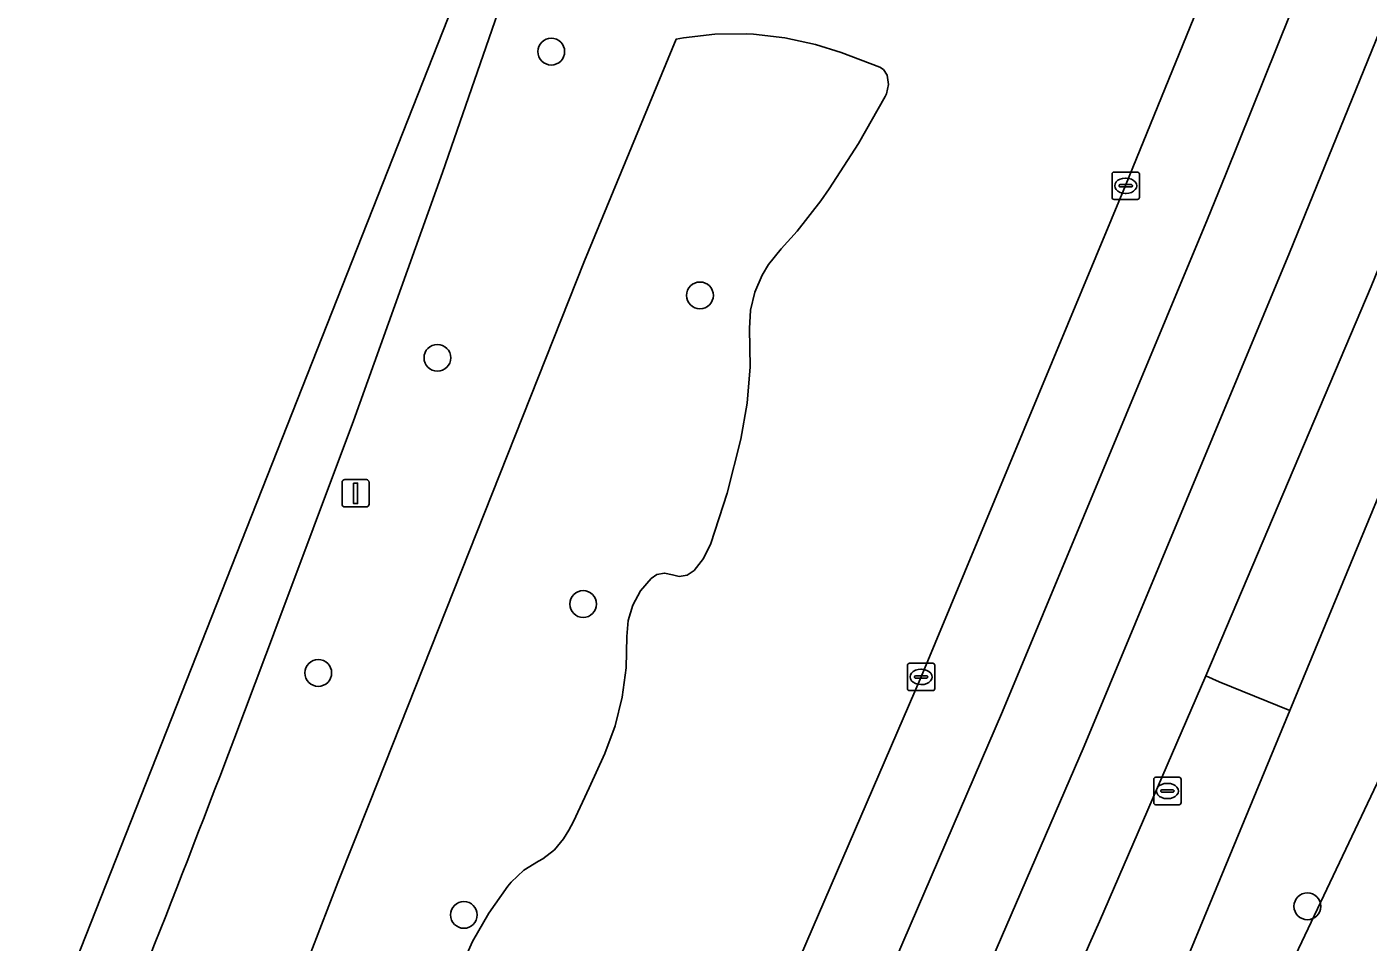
# Model space of a CAD drawing. Extents: x 161477 to 163040, y 383680 to 384871.
# Drawn here: x 161709.65 to 161758.7, y 384716.83 to 384750.29 of the extents above; entities that cross this region are included whole.
import ezdxf

# ---------------------------------------------------------------- set-up
doc = ezdxf.new("R2010")
doc.units = 0
for name, color, linetype in [('IMGEO_Berm_groen', 7, 'Continuous'), ('IMGEO_Boom', 7, 'Continuous'), ('IMGEO_Fietspad_gesloten', 7, 'Continuous'), ('IMGEO_Houtwal', 7, 'Continuous'), ('IMGEO_Kolk', 7, 'Continuous'), ('IMGEO_OVBaan_gesloten', 7, 'Continuous'), ('IMGEO_Rijbaan_lokaal_gesloten', 7, 'Continuous'), ('IMGEO_Verkeersbordpaal', 7, 'Continuous')]:
    doc.layers.add(name, color=color, linetype=linetype)

msp = doc.modelspace()

# ---------------------------------------------------------------- linework, layer by layer
at = {"layer": 'IMGEO_Berm_groen'}
for points in [[(161747.834, 384817.793), (161747.814, 384817.716), (161747.333, 384815.874), (161746.3, 384811.916), (161740.395, 384791.042), (161738.078, 384783.696), (161733.61, 384770.358), (161729.416, 384758.164), (161724.848, 384744.967), (161721.587, 384735.886), (161718.674, 384728.113)], [(161769.245, 384758.083), (161764.688, 384746.722), (161763.528, 384743.867), (161755.837, 384725.304), (161751.324, 384714.413), (161754.426, 384712.973), (161799.435, 384807.726), (161800.209, 384809.412), (161800.411, 384809.395)], [(161737.937, 384716.326), (161742.35, 384726.528), (161749.829, 384744.493), (161754.825, 384756.76), (161757.466, 384763.474)], [(161720.034, 384716.451), (161721.024, 384719.011), (161722.161, 384721.891), (161730.04, 384741.736), (161733.398, 384749.845), (161733.662, 384749.893), (161734.804, 384750.026), (161735.954, 384750.04), (161736.224, 384750.026), (161737.363, 384749.893), (161738.483, 384749.642), (161739.424, 384749.354), (161740.842, 384748.817), (161740.979, 384748.729), (161741.104, 384748.531), (161741.153, 384748.187), (161741.084, 384747.847), (161741.036, 384747.743), (161740.063, 384746.025), (161738.988, 384744.369), (161738.681, 384743.933), (161737.816, 384742.829), (161737.232, 384742.181), (161736.77, 384741.608), (161736.532, 384741.217), (161736.265, 384740.598), (161736.111, 384739.941), (161736.076, 384739.267), (161736.093, 384737.868), (161735.987, 384736.537), (161735.762, 384735.221), (161735.258, 384733.251), (161734.66, 384731.41), (161734.396, 384730.854), (161734.052, 384730.422), (161733.789, 384730.245), (161733.506, 384730.2), (161733.254, 384730.262), (161732.971, 384730.324), (161732.687, 384730.268), (161732.473, 384730.126), (161732.093, 384729.674), (161731.811, 384729.155), (161731.64, 384728.589), (161731.587, 384728.001), (161731.564, 384726.858), (161731.42, 384725.789), (161731.158, 384724.742), (161730.782, 384723.731), (161730.215, 384722.47), (161729.638, 384721.247), (161729.468, 384720.924), (161729.278, 384720.612), (161728.937, 384720.203), (161728.513, 384719.88), (161728.363, 384719.798), (161727.826, 384719.461), (161727.362, 384719.03), (161727.232, 384718.875), (161726.537, 384717.898), (161725.944, 384716.856), (161725.457, 384715.76)]]:
    msp.add_lwpolyline(points, dxfattribs=at)
msp.add_arc((161164.785, 384933.971), 590.906, 337.896729, 339.611987, dxfattribs=at)
at = {"layer": 'IMGEO_Boom'}
for centre in [(161728.825, 384749.386), (161734.263, 384740.475), (161724.661, 384738.194), (161729.992, 384729.194), (161720.305, 384726.674), (161725.629, 384717.83), (161756.474, 384718.144)]:
    msp.add_circle(centre, 0.489, dxfattribs=at)
at = {"layer": 'IMGEO_Fietspad_gesloten'}
msp.add_lwpolyline([(161799.435, 384807.726), (161754.426, 384712.973), (161751.189, 384706.159), (161749.453, 384702.505), (161746.32, 384695.97), (161745.018, 384693.255), (161744.965, 384693.145), (161739.384, 384681.875), (161711.461, 384625.223), (161700.139, 384602.578), (161690.92, 384583.94), (161691.015, 384583.889), (161690.919, 384583.725), (161693.509, 384582.44), (161700.887, 384597.12), (161714.176, 384623.884), (161742.249, 384680.698), (161742.516, 384681.245), (161744.067, 384684.424), (161747.376, 384691.207), (161750.618, 384697.888), (161803.161, 384808.473)], dxfattribs=at)
at = {"layer": 'IMGEO_Houtwal'}
msp.add_lwpolyline([(161725.457, 384715.76), (161725.944, 384716.856), (161726.537, 384717.898), (161727.232, 384718.875), (161727.362, 384719.03), (161727.826, 384719.461), (161728.363, 384719.798), (161728.513, 384719.88), (161728.937, 384720.203), (161729.278, 384720.612), (161729.468, 384720.924), (161729.638, 384721.247), (161730.215, 384722.47), (161730.782, 384723.731), (161731.158, 384724.742), (161731.42, 384725.789), (161731.564, 384726.858), (161731.587, 384728.001), (161731.64, 384728.589), (161731.811, 384729.155), (161732.093, 384729.674), (161732.473, 384730.126), (161732.687, 384730.268), (161732.971, 384730.324), (161733.254, 384730.262), (161733.506, 384730.2), (161733.789, 384730.245), (161734.052, 384730.422), (161734.396, 384730.854), (161734.66, 384731.41), (161735.258, 384733.251), (161735.762, 384735.221), (161735.987, 384736.537), (161736.093, 384737.868), (161736.076, 384739.267), (161736.111, 384739.941), (161736.265, 384740.598), (161736.532, 384741.217), (161736.77, 384741.608), (161737.232, 384742.181), (161737.816, 384742.829), (161738.681, 384743.933), (161738.988, 384744.369), (161740.063, 384746.025), (161741.036, 384747.743), (161741.084, 384747.847), (161741.153, 384748.187), (161741.104, 384748.531), (161740.979, 384748.729), (161740.842, 384748.817), (161739.424, 384749.354), (161738.483, 384749.642), (161737.363, 384749.893), (161736.224, 384750.026), (161735.954, 384750.04), (161734.804, 384750.026), (161733.662, 384749.893), (161733.398, 384749.845), (161730.04, 384741.736), (161722.161, 384721.891), (161721.024, 384719.011), (161720.034, 384716.451)], dxfattribs=at)
at = {"layer": 'IMGEO_Kolk'}
for p, q in [((161749.331, 384744.057), (161749.331, 384744.909)), ((161749.406, 384744.983), (161750.258, 384744.983)), ((161750.332, 384744.909), (161750.332, 384744.057)), ((161749.59, 384744.477), (161749.59, 384744.489)), ((161750.028, 384744.44), (161749.63, 384744.44)), ((161749.633, 384744.526), (161750.031, 384744.526)), ((161749.819, 384744.763), (161749.844, 384744.763)), ((161750.074, 384744.489), (161750.074, 384744.477)), ((161750.258, 384743.983), (161749.406, 384743.983)), ((161749.842, 384744.203), (161749.817, 384744.203)), ((161741.849, 384726.102), (161741.849, 384726.954)), ((161741.924, 384727.028), (161742.776, 384727.028)), ((161742.337, 384726.808), (161742.362, 384726.808)), ((161742.85, 384726.954), (161742.85, 384726.102)), ((161742.108, 384726.522), (161742.108, 384726.534)), ((161742.546, 384726.485), (161742.148, 384726.485)), ((161742.151, 384726.571), (161742.549, 384726.571)), ((161742.36, 384726.248), (161742.335, 384726.248)), ((161742.592, 384726.534), (161742.592, 384726.522)), ((161742.776, 384726.028), (161741.924, 384726.028)), ((161750.855, 384721.933), (161750.855, 384722.785)), ((161750.93, 384722.859), (161751.782, 384722.859)), ((161751.856, 384722.785), (161751.856, 384721.933)), ((161751.114, 384722.353), (161751.114, 384722.365)), ((161751.552, 384722.316), (161751.154, 384722.316)), ((161751.157, 384722.402), (161751.555, 384722.402)), ((161751.343, 384722.639), (161751.368, 384722.639)), ((161751.598, 384722.365), (161751.598, 384722.353)), ((161751.782, 384721.859), (161750.93, 384721.859)), ((161751.366, 384722.079), (161751.341, 384722.079))]:
    msp.add_line(p, q, dxfattribs=at)
for points in [[(161749.331, 384744.057), (161749.331, 384744.909)], [(161749.406, 384744.983), (161750.258, 384744.983)], [(161750.332, 384744.909), (161750.332, 384744.057)], [(161750.258, 384743.983), (161749.406, 384743.983)], [(161741.849, 384726.102), (161741.849, 384726.954)], [(161741.924, 384727.028), (161742.776, 384727.028)], [(161742.85, 384726.954), (161742.85, 384726.102)], [(161742.776, 384726.028), (161741.924, 384726.028)], [(161750.855, 384721.933), (161750.855, 384722.785)], [(161750.93, 384722.859), (161751.782, 384722.859)], [(161751.856, 384722.785), (161751.856, 384721.933)], [(161751.782, 384721.859), (161750.93, 384721.859)]]:
    msp.add_lwpolyline(points, dxfattribs=at)
for centre, radius, start, end in [((161749.408, 384744.907), 0.0765, 91.552, 178.448), ((161749.408, 384744.907), 0.0765, 91.552, 178.448), ((161750.256, 384744.907), 0.0765, 1.552, 88.448), ((161750.256, 384744.907), 0.0765, 1.552, 88.448), ((161749.63, 384744.486), 0.0403, 85.8775, 175.7526), ((161749.627, 384744.476), 0.0366, 178.938, 274.7102), ((161750.031, 384744.483), 0.043, 264.8664, 352.4533), ((161750.035, 384744.488), 0.0386, 1.7309, 96.639), ((161749.408, 384744.059), 0.0765, 181.552, 268.448), ((161749.408, 384744.059), 0.0765, 181.552, 268.448), ((161750.256, 384744.059), 0.0765, 271.552, 358.448), ((161750.256, 384744.059), 0.0765, 271.552, 358.448), ((161741.926, 384726.952), 0.0765, 91.552, 178.448), ((161741.926, 384726.952), 0.0765, 91.552, 178.448), ((161742.774, 384726.952), 0.0765, 1.552, 88.448), ((161742.774, 384726.952), 0.0765, 1.552, 88.448), ((161742.148, 384726.531), 0.0403, 85.8775, 175.7526), ((161742.145, 384726.521), 0.0366, 178.938, 274.7102), ((161742.549, 384726.528), 0.043, 264.8664, 352.4533), ((161742.553, 384726.533), 0.0386, 1.7309, 96.639), ((161741.926, 384726.104), 0.0765, 181.552, 268.448), ((161741.926, 384726.104), 0.0765, 181.552, 268.448), ((161742.774, 384726.104), 0.0765, 271.552, 358.448), ((161742.774, 384726.104), 0.0765, 271.552, 358.448), ((161750.932, 384722.783), 0.0765, 91.552, 178.448), ((161750.932, 384722.783), 0.0765, 91.552, 178.448), ((161751.78, 384722.783), 0.0765, 1.552, 88.448), ((161751.78, 384722.783), 0.0765, 1.552, 88.448), ((161751.154, 384722.362), 0.0403, 85.8775, 175.7526), ((161751.151, 384722.352), 0.0366, 178.938, 274.7102), ((161751.555, 384722.359), 0.043, 264.8664, 352.4533), ((161751.559, 384722.364), 0.0386, 1.7309, 96.639), ((161750.932, 384721.935), 0.0765, 181.552, 268.448), ((161750.932, 384721.935), 0.0765, 181.552, 268.448), ((161751.78, 384721.935), 0.0765, 271.552, 358.448), ((161751.78, 384721.935), 0.0765, 271.552, 358.448)]:
    msp.add_arc(centre, radius, start, end, dxfattribs=at)
for centre, major_axis, ratio, start_param, end_param in [((161749.818, 384744.483), (-0.387, 0.002), 0.722429, 4.712389, 7.853982), ((161749.843, 384744.483), (-0.39, 0.002), 0.717154, 1.570796, 4.712389), ((161742.336, 384726.528), (-0.387, 0.002), 0.722429, 4.712389, 7.853982), ((161742.361, 384726.528), (-0.39, 0.002), 0.717154, 1.570796, 4.712389), ((161751.342, 384722.359), (-0.387, 0.002), 0.722429, 4.712389, 7.853982), ((161751.367, 384722.359), (-0.39, 0.002), 0.717154, 1.570796, 4.712389)]:
    msp.add_ellipse(centre, major_axis=major_axis, ratio=ratio, start_param=start_param, end_param=end_param, dxfattribs=at)
at = {"layer": 'IMGEO_OVBaan_gesloten'}
msp.add_lwpolyline([(161751.324, 384714.413), (161755.837, 384725.304), (161753.243, 384726.355), (161752.761, 384726.567)], dxfattribs=at)
msp.add_arc((158379.642, 386183.971), 3674.501, 335.744667, 336.632561, dxfattribs=at)
at = {"layer": 'IMGEO_Rijbaan_lokaal_gesloten'}
for points in [[(161718.674, 384728.113), (161721.587, 384735.886), (161724.848, 384744.967), (161729.416, 384758.164), (161733.61, 384770.358), (161738.078, 384783.696), (161740.395, 384791.042), (161746.3, 384811.916), (161747.333, 384815.874), (161745.215, 384816.138), (161740.764, 384796.627), (161726.15, 384753.412), (161706.085, 384702.624), (161679.558, 384646.065), (161659.742, 384606.287)], [(161740.907, 384715.04), (161745.33, 384725.263), (161752.822, 384743.261), (161753.495, 384744.913), (161760.547, 384762.466), (161764.574, 384772.785), (161764.826, 384773.442), (161767.887, 384781.432), (161771.851, 384791.974), (161774.676, 384799.74), (161778.833, 384811.392), (161779.086, 384812.09), (161775.787, 384812.488), (161771.631, 384800.837), (161768.815, 384793.097), (161764.861, 384782.581), (161761.555, 384773.952), (161757.466, 384763.474), (161754.825, 384756.76), (161749.829, 384744.493), (161742.35, 384726.528), (161737.937, 384716.326)], [(161776.651, 384777.152), (161779.911, 384785.807), (161783.746, 384796.333), (161788.981, 384810.894), (161785.713, 384811.289), (161784.924, 384809.201), (161780.766, 384797.546), (161777.922, 384789.728), (161773.939, 384779.135), (161770.612, 384770.45), (161766.507, 384759.932), (161763.84, 384753.151), (161758.808, 384740.796), (161752.761, 384726.567), (161753.243, 384726.355), (161755.837, 384725.304), (161763.528, 384743.867), (161764.688, 384746.722), (161769.245, 384758.083)], [(161760.547, 384762.466), (161753.495, 384744.913), (161752.822, 384743.261), (161745.33, 384725.263), (161740.907, 384715.04), (161736.092, 384704.053), (161731.182, 384693.109), (161726.176, 384682.208), (161721.119, 384671.374), (161718.665, 384666.242), (161715.961, 384660.587), (161710.702, 384649.85), (161710.7, 384649.846), (161704.702, 384637.816)], [(161760.835, 384754.354), (161755.815, 384742.028), (161748.309, 384723.999), (161743.878, 384713.755), (161743.877, 384713.753), (161739.051, 384702.742), (161734.13, 384691.774), (161729.114, 384680.849), (161724.045, 384669.988), (161718.874, 384659.176), (161713.602, 384648.412), (161713.599, 384648.405), (161707.595, 384636.365), (161703.098, 384627.451), (161683.226, 384588.391), (161685.811, 384586.321), (161686.139, 384586.943), (161686.904, 384588.44), (161696.285, 384606.969), (161703.308, 384620.714), (161710.728, 384635.382)], [(161707.595, 384636.365), (161713.599, 384648.405), (161713.602, 384648.412), (161718.874, 384659.176), (161724.045, 384669.988), (161729.114, 384680.849), (161734.13, 384691.774), (161739.051, 384702.742), (161743.877, 384713.753), (161743.878, 384713.755), (161748.309, 384723.999), (161755.815, 384742.028), (161760.835, 384754.354)], [(161752.761, 384726.567), (161758.808, 384740.796), (161763.84, 384753.151)]]:
    msp.add_lwpolyline(points, dxfattribs=at)
for centre, radius, start, end in [((161164.785, 384933.971), 590.906, 337.896729, 339.611987), ((158379.642, 386183.971), 3674.501, 335.744667, 336.632561)]:
    msp.add_arc(centre, radius, start, end, dxfattribs=at)
at = {"layer": 'IMGEO_Verkeersbordpaal'}
for p, q in [((161721.174, 384732.842), (161721.174, 384733.642)), ((161721.174, 384733.642), (161721.174, 384732.842)), ((161721.274, 384733.742), (161722.064, 384733.742)), ((161722.064, 384733.742), (161721.274, 384733.742)), ((161722.164, 384733.642), (161722.164, 384732.842)), ((161722.164, 384732.842), (161722.164, 384733.642)), ((161722.064, 384732.742), (161721.274, 384732.742)), ((161721.274, 384732.742), (161722.064, 384732.742))]:
    msp.add_line(p, q, dxfattribs=at)
msp.add_lwpolyline([(161721.594, 384733.617), (161721.744, 384733.617), (161721.744, 384732.867), (161721.594, 384732.867), (161721.594, 384733.617)], dxfattribs=at)
for centre, start, end in [((161721.274, 384733.642), 90, 180), ((161721.274, 384733.642), 90, 180), ((161722.064, 384733.642), 0, 90), ((161722.064, 384733.642), 360, 90), ((161721.274, 384732.842), 180, 270), ((161721.274, 384732.842), 180, 270), ((161722.064, 384732.842), 270, 0), ((161722.064, 384732.842), 270, 0)]:
    msp.add_arc(centre, 0.1, start, end, dxfattribs=at)

doc.saveas('drawing.dxf')
